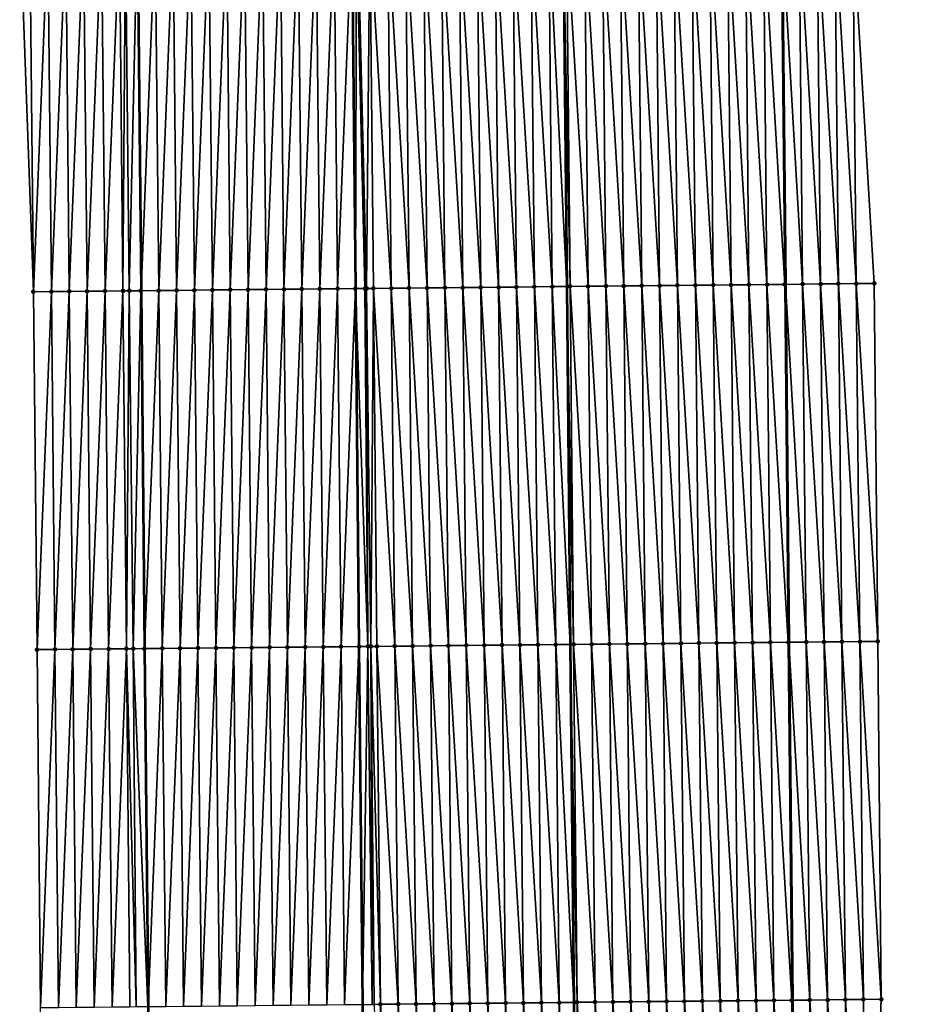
# Model space of a CAD drawing. Header units: feet. Extents: x 2010743 to 2022806, y 818705 to 837694.
# Tile 317 of 531: x 2011471 to 2011521, y 829154 to 829209. Entities that reach past the tile are written whole.
import ezdxf

# ---------------------------------------------------------------- set-up
doc = ezdxf.new("R2010")
doc.units = ezdxf.units.FT
doc.header["$MEASUREMENT"] = 0
for name, color, linetype, lineweight in [('EP_Travel Lane', 172, 'Continuous', 53), ('Road Shots', 141, 'Continuous', 100), ('STRIPING', 60, 'Continuous', 53)]:
    doc.layers.add(name, color=color, linetype=linetype, lineweight=lineweight)
doc.layers.add('I-77-MM17-21_NB-Surface-Border', color=7, linetype='Continuous')
doc.layers.add('I-77-MM17-21_NB-Surface-TIN', color=7, linetype='Continuous')

msp = doc.modelspace()

# ---------------------------------------------------------------- linework, layer by layer
at = {"layer": 'EP_Travel Lane'}
for points in [[(2011512.584, 829273.989, 318.244), (2011512.796, 829253.99, 318.126), (2011512.996, 829233.961, 318.023), (2011513.192, 829213.963, 317.877), (2011513.389, 829193.964, 317.745), (2011513.585, 829173.965, 317.621), (2011513.782, 829153.967, 317.5), (2011513.978, 829133.968, 317.355), (2011514.174, 829113.97, 317.235), (2011514.371, 829093.971, 317.101), (2011514.567, 829073.972, 316.995), (2011514.764, 829053.974, 316.873), (2011514.985, 829033.986, 316.753), (2011515.215, 829013.988, 316.662), (2011515.446, 828993.99, 316.527), (2011515.676, 828973.991, 316.415), (2011515.906, 828953.993, 316.282), (2011516.137, 828933.995, 316.151), (2011516.367, 828913.996, 316.02), (2011516.597, 828893.998, 315.889), (2011516.827, 828874, 315.772), (2011517.058, 828854.001, 315.672), (2011517.273, 828834.007, 315.552), (2011517.484, 828814.009, 315.422)], [(2011476.563, 829273.584, 318.471), (2011476.775, 829253.585, 318.372), (2011476.974, 829233.606, 318.258), (2011477.171, 829213.607, 318.144), (2011477.367, 829193.609, 317.993), (2011477.564, 829173.61, 317.871), (2011477.76, 829153.611, 317.748), (2011477.956, 829133.613, 317.624), (2011478.153, 829113.614, 317.502), (2011478.349, 829093.615, 317.368), (2011478.546, 829073.617, 317.262), (2011478.742, 829053.618, 317.141), (2011478.966, 829033.613, 317.012), (2011479.2, 829013.614, 316.91), (2011479.434, 828993.616, 316.809), (2011479.668, 828973.618, 316.693), (2011479.903, 828953.619, 316.534), (2011480.137, 828933.621, 316.412), (2011480.371, 828913.623, 316.275), (2011480.605, 828893.625, 316.163), (2011480.839, 828873.626, 316.036), (2011481.073, 828853.628, 315.906), (2011481.29, 828833.627, 315.768), (2011481.5, 828813.628, 315.686)]]:
    msp.add_polyline3d(points, dxfattribs=at)
at = {"layer": 'I-77-MM17-21_NB-Surface-Border', "color": 3, "linetype": 'Continuous', "lineweight": -3}
for points in [[(2011514.534, 829274.011, 318.177), (2011514.758, 829254.012, 318.068), (2011516.96, 829234.001, 317.894), (2011517.157, 829214.002, 317.766), (2011518.353, 829194.014, 317.605), (2011518.55, 829174.015, 317.478), (2011518.746, 829154.016, 317.352), (2011517.942, 829134.008, 317.241), (2011519.139, 829114.019, 317.089), (2011518.335, 829094.011, 316.988), (2011517.532, 829074.002, 316.91), (2011517.728, 829054.003, 316.783), (2011517.932, 829034.017, 316.663), (2011519.139, 829014.029, 316.534), (2011519.345, 828994.031, 316.404), (2011519.552, 828974.032, 316.292), (2011520.758, 828954.044, 316.128), (2011520.965, 828934.045, 315.991), (2011520.171, 828914.036, 315.896), (2011521.378, 828894.048, 315.742), (2011520.584, 828874.039, 315.654), (2011519.791, 828854.03, 315.581), (2011520, 828834.036, 315.468), (2011518.211, 828814.016, 315.402)], [(2011475.653, 828813.568, 315.523), (2011475.743, 828833.57, 315.62), (2011474.846, 828853.565, 315.736), (2011474.362, 828873.561, 315.867), (2011474.148, 828893.559, 316.002), (2011474.174, 828913.56, 316.128), (2011473.967, 828933.558, 316.251), (2011473.262, 828953.552, 316.364), (2011473.093, 828973.551, 316.509), (2011473.066, 828993.551, 316.635), (2011473.298, 829013.554, 316.74), (2011473.384, 829033.556, 316.858), (2011472.917, 829053.562, 316.977), (2011472.543, 829073.559, 317.077), (2011471.942, 829093.554, 317.189), (2011472.141, 829113.556, 317.339), (2011471.945, 829133.555, 317.473), (2011471.748, 829153.553, 317.605), (2011471.552, 829173.552, 317.723), (2011471.355, 829193.551, 317.841), (2011470.631, 829213.544, 317.969), (2011470.716, 829233.545, 318.088), (2011470.951, 829253.521, 318.21), (2011470.584, 829273.518, 318.318)]]:
    msp.add_polyline3d(points, dxfattribs=at)
at = {"layer": 'I-77-MM17-21_NB-Surface-TIN', "color": 128, "linetype": 'Continuous', "lineweight": -3}
for points in [[(2011498.354, 829193.815, 318.02), (2011498.158, 829213.813, 318.161), (2011497.158, 829213.803, 318.175)], [(2011499.354, 829193.825, 318.014), (2011499.158, 829213.823, 318.148), (2011498.158, 829213.813, 318.161)], [(2011498.354, 829193.815, 318.02), (2011499.354, 829193.825, 318.014), (2011498.158, 829213.813, 318.161)], [(2011500.354, 829193.834, 318.004), (2011500.158, 829213.833, 318.148), (2011499.158, 829213.823, 318.148)], [(2011499.354, 829193.825, 318.014), (2011500.354, 829193.834, 318.004), (2011499.158, 829213.823, 318.148)], [(2011500.158, 829213.833, 318.148), (2011501.17, 829193.843, 317.985), (2011500.973, 829213.841, 318.139)], [(2011500.354, 829193.834, 318.004), (2011501.17, 829193.843, 317.985), (2011500.158, 829213.833, 318.148)], [(2011501.354, 829193.844, 317.981), (2011501.158, 829213.843, 318.136), (2011500.973, 829213.841, 318.139)], [(2011501.354, 829193.844, 317.981), (2011500.973, 829213.841, 318.139), (2011501.17, 829193.843, 317.985)], [(2011502.354, 829193.854, 317.972), (2011502.157, 829213.853, 318.108), (2011501.158, 829213.843, 318.136)], [(2011501.354, 829193.844, 317.981), (2011502.354, 829193.854, 317.972), (2011501.158, 829213.843, 318.136)], [(2011503.354, 829193.864, 317.94), (2011503.157, 829213.863, 318.077), (2011502.157, 829213.853, 318.108)], [(2011502.354, 829193.854, 317.972), (2011503.354, 829193.864, 317.94), (2011502.157, 829213.853, 318.108)], [(2011504.354, 829193.874, 317.922), (2011504.157, 829213.873, 318.058), (2011503.157, 829213.863, 318.077)], [(2011503.354, 829193.864, 317.94), (2011504.354, 829193.874, 317.922), (2011503.157, 829213.863, 318.077)], [(2011505.354, 829193.884, 317.904), (2011505.157, 829213.883, 318.039), (2011504.157, 829213.873, 318.058)], [(2011504.354, 829193.874, 317.922), (2011505.354, 829193.884, 317.904), (2011504.157, 829213.873, 318.058)], [(2011506.354, 829193.894, 317.885), (2011506.157, 829213.893, 318.02), (2011505.157, 829213.883, 318.039)], [(2011505.354, 829193.884, 317.904), (2011506.354, 829193.894, 317.885), (2011505.157, 829213.883, 318.039)], [(2011507.354, 829193.904, 317.871), (2011507.157, 829213.903, 318.004), (2011506.157, 829213.893, 318.02)], [(2011506.354, 829193.894, 317.885), (2011507.354, 829193.904, 317.871), (2011506.157, 829213.893, 318.02)], [(2011508.354, 829193.914, 317.859), (2011508.157, 829213.913, 317.987), (2011507.157, 829213.903, 318.004)], [(2011507.354, 829193.904, 317.871), (2011508.354, 829193.914, 317.859), (2011507.157, 829213.903, 318.004)], [(2011509.354, 829193.924, 317.844), (2011509.157, 829213.922, 317.972), (2011508.157, 829213.913, 317.987)], [(2011508.354, 829193.914, 317.859), (2011509.354, 829193.924, 317.844), (2011508.157, 829213.913, 317.987)], [(2011510.354, 829193.934, 317.827), (2011510.157, 829213.932, 317.955), (2011509.157, 829213.922, 317.972)], [(2011509.354, 829193.924, 317.844), (2011510.354, 829193.934, 317.827), (2011509.157, 829213.922, 317.972)], [(2011511.353, 829193.944, 317.807), (2011511.157, 829213.942, 317.938), (2011510.157, 829213.932, 317.955)], [(2011510.354, 829193.934, 317.827), (2011511.353, 829193.944, 317.807), (2011510.157, 829213.932, 317.955)], [(2011512.353, 829193.954, 317.786), (2011512.157, 829213.952, 317.914), (2011511.157, 829213.942, 317.938)], [(2011511.353, 829193.944, 317.807), (2011512.353, 829193.954, 317.786), (2011511.157, 829213.942, 317.938)], [(2011513.353, 829193.964, 317.746), (2011513.157, 829213.962, 317.878), (2011512.157, 829213.952, 317.914)], [(2011512.353, 829193.954, 317.786), (2011513.353, 829193.964, 317.746), (2011512.157, 829213.952, 317.914)], [(2011513.157, 829213.962, 317.878), (2011513.389, 829193.964, 317.745), (2011513.192, 829213.963, 317.877)], [(2011513.353, 829193.964, 317.746), (2011513.389, 829193.964, 317.745), (2011513.157, 829213.962, 317.878)], [(2011514.353, 829193.974, 317.739), (2011514.157, 829213.972, 317.865), (2011513.192, 829213.963, 317.877)], [(2011514.353, 829193.974, 317.739), (2011513.192, 829213.963, 317.877), (2011513.389, 829193.964, 317.745)], [(2011515.353, 829193.984, 317.699), (2011515.157, 829213.982, 317.83), (2011514.157, 829213.972, 317.865)], [(2011514.353, 829193.974, 317.739), (2011515.353, 829193.984, 317.699), (2011514.157, 829213.972, 317.865)], [(2011516.353, 829193.994, 317.661), (2011516.157, 829213.992, 317.795), (2011515.157, 829213.982, 317.83)], [(2011515.353, 829193.984, 317.699), (2011516.353, 829193.994, 317.661), (2011515.157, 829213.982, 317.83)], [(2011517.353, 829194.004, 317.631), (2011517.157, 829214.002, 317.766), (2011516.157, 829213.992, 317.795)], [(2011516.353, 829193.994, 317.661), (2011517.353, 829194.004, 317.631), (2011516.157, 829213.992, 317.795)], [(2011517.353, 829194.004, 317.631), (2011518.353, 829194.014, 317.605), (2011517.157, 829214.002, 317.766)], [(2011471.355, 829193.551, 317.841), (2011471.159, 829213.549, 317.987), (2011470.631, 829213.544, 317.969)], [(2011471.355, 829193.551, 317.841), (2011472.159, 829213.559, 318.023), (2011471.159, 829213.549, 317.987)], [(2011472.355, 829193.56, 317.874), (2011472.159, 829213.559, 318.023), (2011471.355, 829193.551, 317.841)], [(2011472.355, 829193.56, 317.874), (2011473.159, 829213.568, 318.047), (2011472.159, 829213.559, 318.023)], [(2011472.355, 829193.56, 317.874), (2011473.355, 829193.57, 317.904), (2011473.159, 829213.568, 318.047)], [(2011473.355, 829193.57, 317.904), (2011474.159, 829213.578, 318.08), (2011473.159, 829213.568, 318.047)], [(2011473.355, 829193.57, 317.904), (2011474.355, 829193.579, 317.938), (2011474.159, 829213.578, 318.08)], [(2011474.355, 829193.579, 317.938), (2011475.159, 829213.588, 318.102), (2011474.159, 829213.578, 318.08)], [(2011474.355, 829193.579, 317.938), (2011475.355, 829193.589, 317.958), (2011475.159, 829213.588, 318.102)], [(2011475.355, 829193.589, 317.958), (2011476.159, 829213.597, 318.134), (2011475.159, 829213.588, 318.102)], [(2011475.355, 829193.589, 317.958), (2011476.355, 829193.599, 317.988), (2011476.159, 829213.597, 318.134)], [(2011476.355, 829193.599, 317.988), (2011476.508, 829213.601, 318.146), (2011476.159, 829213.597, 318.134)], [(2011476.355, 829193.599, 317.988), (2011476.712, 829193.602, 318.012), (2011476.508, 829213.601, 318.146)], [(2011476.712, 829193.602, 318.012), (2011477.159, 829213.607, 318.144), (2011476.508, 829213.601, 318.146)], [(2011476.712, 829193.602, 318.012), (2011477.355, 829193.609, 317.993), (2011477.159, 829213.607, 318.144)], [(2011477.355, 829193.609, 317.993), (2011477.171, 829213.607, 318.144), (2011477.159, 829213.607, 318.144)], [(2011478.159, 829213.617, 318.153), (2011477.171, 829213.607, 318.144), (2011477.367, 829193.609, 317.993)], [(2011477.355, 829193.609, 317.993), (2011477.367, 829193.609, 317.993), (2011477.171, 829213.607, 318.144)], [(2011478.355, 829193.618, 318.003), (2011478.159, 829213.617, 318.153), (2011477.367, 829193.609, 317.993)], [(2011478.355, 829193.618, 318.003), (2011479.159, 829213.627, 318.167), (2011478.159, 829213.617, 318.153)], [(2011478.355, 829193.618, 318.003), (2011479.355, 829193.628, 318.025), (2011479.159, 829213.627, 318.167)], [(2011479.355, 829193.628, 318.025), (2011480.159, 829213.636, 318.185), (2011479.159, 829213.627, 318.167)], [(2011479.355, 829193.628, 318.025), (2011480.355, 829193.638, 318.041), (2011480.159, 829213.636, 318.185)], [(2011480.355, 829193.638, 318.041), (2011481.158, 829213.646, 318.198), (2011480.159, 829213.636, 318.185)], [(2011480.355, 829193.638, 318.041), (2011481.355, 829193.648, 318.054), (2011481.158, 829213.646, 318.198)], [(2011481.355, 829193.648, 318.054), (2011482.158, 829213.656, 318.213), (2011481.158, 829213.646, 318.198)], [(2011481.355, 829193.648, 318.054), (2011482.355, 829193.657, 318.066), (2011482.158, 829213.656, 318.213)], [(2011482.355, 829193.657, 318.066), (2011483.158, 829213.666, 318.222), (2011482.158, 829213.656, 318.213)], [(2011482.355, 829193.657, 318.066), (2011483.355, 829193.667, 318.074), (2011483.158, 829213.666, 318.222)], [(2011483.355, 829193.667, 318.074), (2011484.158, 829213.675, 318.232), (2011483.158, 829213.666, 318.222)], [(2011483.355, 829193.667, 318.074), (2011484.355, 829193.677, 318.086), (2011484.158, 829213.675, 318.232)], [(2011484.355, 829193.677, 318.086), (2011485.158, 829213.685, 318.241), (2011484.158, 829213.675, 318.232)], [(2011484.355, 829193.677, 318.086), (2011485.355, 829193.687, 318.096), (2011485.158, 829213.685, 318.241)], [(2011485.355, 829193.687, 318.096), (2011486.158, 829213.695, 318.256), (2011485.158, 829213.685, 318.241)], [(2011485.355, 829193.687, 318.096), (2011486.355, 829193.696, 318.112), (2011486.158, 829213.695, 318.256)], [(2011486.355, 829193.696, 318.112), (2011487.158, 829213.704, 318.275), (2011486.158, 829213.695, 318.256)], [(2011486.355, 829193.696, 318.112), (2011487.355, 829193.706, 318.131), (2011487.158, 829213.704, 318.275)], [(2011487.355, 829193.706, 318.131), (2011488.158, 829213.714, 318.297), (2011487.158, 829213.704, 318.275)], [(2011487.355, 829193.706, 318.131), (2011488.355, 829193.716, 318.15), (2011488.158, 829213.714, 318.297)], [(2011488.355, 829193.716, 318.15), (2011489.158, 829213.724, 318.31), (2011488.158, 829213.714, 318.297)], [(2011488.355, 829193.716, 318.15), (2011489.355, 829193.725, 318.159), (2011489.158, 829213.724, 318.31)], [(2011489.409, 829213.726, 318.311), (2011489.158, 829213.724, 318.31), (2011489.355, 829193.725, 318.159)], [(2011489.879, 829193.731, 318.162), (2011489.409, 829213.726, 318.311), (2011489.355, 829193.725, 318.159)], [(2011489.879, 829193.731, 318.162), (2011489.49, 829213.727, 318.311), (2011489.409, 829213.726, 318.311)], [(2011489.973, 829193.732, 318.161), (2011490.158, 829213.734, 318.304), (2011489.49, 829213.727, 318.311)], [(2011489.879, 829193.731, 318.162), (2011489.973, 829193.732, 318.161), (2011489.49, 829213.727, 318.311)], [(2011489.973, 829193.732, 318.161), (2011490.355, 829193.735, 318.159), (2011490.158, 829213.734, 318.304)], [(2011491.354, 829193.745, 318.141), (2011491.158, 829213.744, 318.284), (2011490.158, 829213.734, 318.304)], [(2011490.355, 829193.735, 318.159), (2011491.354, 829193.745, 318.141), (2011490.158, 829213.734, 318.304)], [(2011492.354, 829193.755, 318.123), (2011492.158, 829213.754, 318.264), (2011491.158, 829213.744, 318.284)], [(2011491.354, 829193.745, 318.141), (2011492.354, 829193.755, 318.123), (2011491.158, 829213.744, 318.284)], [(2011493.354, 829193.765, 318.103), (2011493.158, 829213.764, 318.246), (2011492.158, 829213.754, 318.264)], [(2011492.354, 829193.755, 318.123), (2011493.354, 829193.765, 318.103), (2011492.158, 829213.754, 318.264)], [(2011494.354, 829193.775, 318.087), (2011494.158, 829213.774, 318.227), (2011493.158, 829213.764, 318.246)], [(2011493.354, 829193.765, 318.103), (2011494.354, 829193.775, 318.087), (2011493.158, 829213.764, 318.246)], [(2011495.354, 829193.785, 318.072), (2011495.158, 829213.783, 318.21), (2011494.158, 829213.774, 318.227)], [(2011494.354, 829193.775, 318.087), (2011495.354, 829193.785, 318.072), (2011494.158, 829213.774, 318.227)], [(2011496.354, 829193.795, 318.053), (2011496.158, 829213.793, 318.192), (2011495.158, 829213.783, 318.21)], [(2011495.354, 829193.785, 318.072), (2011496.354, 829193.795, 318.053), (2011495.158, 829213.783, 318.21)], [(2011497.354, 829193.805, 318.036), (2011497.158, 829213.803, 318.175), (2011496.158, 829213.793, 318.192)], [(2011496.354, 829193.795, 318.053), (2011497.354, 829193.805, 318.036), (2011496.158, 829213.793, 318.192)], [(2011497.354, 829193.805, 318.036), (2011498.354, 829193.815, 318.02), (2011497.158, 829213.803, 318.175)], [(2011517.55, 829174.005, 317.504), (2011517.353, 829194.004, 317.631), (2011516.353, 829193.994, 317.661)], [(2011518.55, 829174.015, 317.478), (2011518.353, 829194.014, 317.605), (2011517.353, 829194.004, 317.631)], [(2011517.55, 829174.005, 317.504), (2011518.55, 829174.015, 317.478), (2011517.353, 829194.004, 317.631)], [(2011471.552, 829173.552, 317.723), (2011472.355, 829193.56, 317.874), (2011471.355, 829193.551, 317.841)], [(2011472.552, 829173.562, 317.753), (2011472.355, 829193.56, 317.874), (2011471.552, 829173.552, 317.723)], [(2011472.552, 829173.562, 317.753), (2011473.355, 829193.57, 317.904), (2011472.355, 829193.56, 317.874)], [(2011472.552, 829173.562, 317.753), (2011473.552, 829173.571, 317.782), (2011473.355, 829193.57, 317.904)], [(2011473.552, 829173.571, 317.782), (2011474.355, 829193.579, 317.938), (2011473.355, 829193.57, 317.904)], [(2011473.552, 829173.571, 317.782), (2011474.552, 829173.581, 317.815), (2011474.355, 829193.579, 317.938)], [(2011474.552, 829173.581, 317.815), (2011475.355, 829193.589, 317.958), (2011474.355, 829193.579, 317.938)], [(2011474.552, 829173.581, 317.815), (2011475.552, 829173.591, 317.833), (2011475.355, 829193.589, 317.958)], [(2011475.552, 829173.591, 317.833), (2011476.355, 829193.599, 317.988), (2011475.355, 829193.589, 317.958)], [(2011475.552, 829173.591, 317.833), (2011476.552, 829173.6, 317.863), (2011476.355, 829193.599, 317.988)], [(2011476.552, 829173.6, 317.863), (2011476.712, 829193.602, 318.012), (2011476.355, 829193.599, 317.988)], [(2011476.552, 829173.6, 317.863), (2011476.928, 829173.604, 317.887), (2011476.712, 829193.602, 318.012)], [(2011476.928, 829173.604, 317.887), (2011477.355, 829193.609, 317.993), (2011476.712, 829193.602, 318.012)], [(2011476.928, 829173.604, 317.887), (2011477.552, 829173.61, 317.871), (2011477.355, 829193.609, 317.993)], [(2011477.552, 829173.61, 317.871), (2011477.367, 829193.609, 317.993), (2011477.355, 829193.609, 317.993)], [(2011478.355, 829193.618, 318.003), (2011477.367, 829193.609, 317.993), (2011477.564, 829173.61, 317.871)], [(2011477.552, 829173.61, 317.871), (2011477.564, 829173.61, 317.871), (2011477.367, 829193.609, 317.993)], [(2011478.552, 829173.62, 317.885), (2011478.355, 829193.618, 318.003), (2011477.564, 829173.61, 317.871)], [(2011478.552, 829173.62, 317.885), (2011479.355, 829193.628, 318.025), (2011478.355, 829193.618, 318.003)], [(2011478.552, 829173.62, 317.885), (2011479.551, 829173.629, 317.903), (2011479.355, 829193.628, 318.025)], [(2011479.551, 829173.629, 317.903), (2011480.355, 829193.638, 318.041), (2011479.355, 829193.628, 318.025)], [(2011479.551, 829173.629, 317.903), (2011480.551, 829173.639, 317.92), (2011480.355, 829193.638, 318.041)], [(2011480.551, 829173.639, 317.92), (2011481.355, 829193.648, 318.054), (2011480.355, 829193.638, 318.041)], [(2011480.551, 829173.639, 317.92), (2011481.551, 829173.649, 317.933), (2011481.355, 829193.648, 318.054)], [(2011481.551, 829173.649, 317.933), (2011482.355, 829193.657, 318.066), (2011481.355, 829193.648, 318.054)], [(2011481.551, 829173.649, 317.933), (2011482.551, 829173.659, 317.944), (2011482.355, 829193.657, 318.066)], [(2011482.551, 829173.659, 317.944), (2011483.355, 829193.667, 318.074), (2011482.355, 829193.657, 318.066)], [(2011482.551, 829173.659, 317.944), (2011483.551, 829173.668, 317.954), (2011483.355, 829193.667, 318.074)], [(2011483.551, 829173.668, 317.954), (2011484.355, 829193.677, 318.086), (2011483.355, 829193.667, 318.074)], [(2011483.551, 829173.668, 317.954), (2011484.551, 829173.678, 317.965), (2011484.355, 829193.677, 318.086)], [(2011484.551, 829173.678, 317.965), (2011485.355, 829193.687, 318.096), (2011484.355, 829193.677, 318.086)], [(2011484.551, 829173.678, 317.965), (2011485.551, 829173.688, 317.976), (2011485.355, 829193.687, 318.096)], [(2011485.551, 829173.688, 317.976), (2011486.355, 829193.696, 318.112), (2011485.355, 829193.687, 318.096)], [(2011485.551, 829173.688, 317.976), (2011486.551, 829173.698, 317.99), (2011486.355, 829193.696, 318.112)], [(2011486.551, 829173.698, 317.99), (2011487.355, 829193.706, 318.131), (2011486.355, 829193.696, 318.112)], [(2011486.551, 829173.698, 317.99), (2011487.551, 829173.707, 318.006), (2011487.355, 829193.706, 318.131)], [(2011487.551, 829173.707, 318.006), (2011488.355, 829193.716, 318.15), (2011487.355, 829193.706, 318.131)], [(2011487.551, 829173.707, 318.006), (2011488.551, 829173.717, 318.026), (2011488.355, 829193.716, 318.15)], [(2011488.551, 829173.717, 318.026), (2011489.355, 829193.725, 318.159), (2011488.355, 829193.716, 318.15)], [(2011488.551, 829173.717, 318.026), (2011489.551, 829173.727, 318.038), (2011489.355, 829193.725, 318.159)], [(2011490.054, 829173.732, 318.042), (2011489.879, 829193.731, 318.162), (2011489.355, 829193.725, 318.159)], [(2011490.054, 829173.732, 318.042), (2011489.355, 829193.725, 318.159), (2011489.551, 829173.727, 318.038)], [(2011490.054, 829173.732, 318.042), (2011489.973, 829193.732, 318.161), (2011489.879, 829193.731, 318.162)], [(2011490.214, 829173.733, 318.041), (2011490.355, 829193.735, 318.159), (2011489.973, 829193.732, 318.161)], [(2011490.054, 829173.732, 318.042), (2011490.214, 829173.733, 318.041), (2011489.973, 829193.732, 318.161)], [(2011490.214, 829173.733, 318.041), (2011490.551, 829173.737, 318.039), (2011490.355, 829193.735, 318.159)], [(2011491.551, 829173.747, 318.021), (2011491.354, 829193.745, 318.141), (2011490.355, 829193.735, 318.159)], [(2011490.551, 829173.737, 318.039), (2011491.551, 829173.747, 318.021), (2011490.355, 829193.735, 318.159)], [(2011492.551, 829173.756, 318.001), (2011492.354, 829193.755, 318.123), (2011491.354, 829193.745, 318.141)], [(2011491.551, 829173.747, 318.021), (2011492.551, 829173.756, 318.001), (2011491.354, 829193.745, 318.141)], [(2011493.551, 829173.766, 317.981), (2011493.354, 829193.765, 318.103), (2011492.354, 829193.755, 318.123)], [(2011492.551, 829173.756, 318.001), (2011493.551, 829173.766, 317.981), (2011492.354, 829193.755, 318.123)], [(2011494.551, 829173.776, 317.965), (2011494.354, 829193.775, 318.087), (2011493.354, 829193.765, 318.103)], [(2011493.551, 829173.766, 317.981), (2011494.551, 829173.776, 317.965), (2011493.354, 829193.765, 318.103)], [(2011495.551, 829173.786, 317.95), (2011495.354, 829193.785, 318.072), (2011494.354, 829193.775, 318.087)], [(2011494.551, 829173.776, 317.965), (2011495.551, 829173.786, 317.95), (2011494.354, 829193.775, 318.087)], [(2011496.551, 829173.796, 317.932), (2011496.354, 829193.795, 318.053), (2011495.354, 829193.785, 318.072)], [(2011495.551, 829173.786, 317.95), (2011496.551, 829173.796, 317.932), (2011495.354, 829193.785, 318.072)], [(2011497.551, 829173.806, 317.914), (2011497.354, 829193.805, 318.036), (2011496.354, 829193.795, 318.053)], [(2011496.551, 829173.796, 317.932), (2011497.551, 829173.806, 317.914), (2011496.354, 829193.795, 318.053)], [(2011498.551, 829173.816, 317.901), (2011498.354, 829193.815, 318.02), (2011497.354, 829193.805, 318.036)], [(2011497.551, 829173.806, 317.914), (2011498.551, 829173.816, 317.901), (2011497.354, 829193.805, 318.036)], [(2011499.551, 829173.826, 317.892), (2011499.354, 829193.825, 318.014), (2011498.354, 829193.815, 318.02)], [(2011498.551, 829173.816, 317.901), (2011499.551, 829173.826, 317.892), (2011498.354, 829193.815, 318.02)], [(2011500.55, 829173.836, 317.882), (2011500.354, 829193.834, 318.004), (2011499.354, 829193.825, 318.014)], [(2011499.551, 829173.826, 317.892), (2011500.55, 829173.836, 317.882), (2011499.354, 829193.825, 318.014)], [(2011500.354, 829193.834, 318.004), (2011501.366, 829173.844, 317.869), (2011501.17, 829193.843, 317.985)], [(2011500.55, 829173.836, 317.882), (2011501.366, 829173.844, 317.869), (2011500.354, 829193.834, 318.004)], [(2011501.55, 829173.846, 317.866), (2011501.354, 829193.844, 317.981), (2011501.17, 829193.843, 317.985)], [(2011501.55, 829173.846, 317.866), (2011501.17, 829193.843, 317.985), (2011501.366, 829173.844, 317.869)], [(2011502.55, 829173.856, 317.848), (2011502.354, 829193.854, 317.972), (2011501.354, 829193.844, 317.981)], [(2011501.55, 829173.846, 317.866), (2011502.55, 829173.856, 317.848), (2011501.354, 829193.844, 317.981)], [(2011503.55, 829173.866, 317.814), (2011503.354, 829193.864, 317.94), (2011502.354, 829193.854, 317.972)], [(2011502.55, 829173.856, 317.848), (2011503.55, 829173.866, 317.814), (2011502.354, 829193.854, 317.972)], [(2011504.55, 829173.876, 317.797), (2011504.354, 829193.874, 317.922), (2011503.354, 829193.864, 317.94)], [(2011503.55, 829173.866, 317.814), (2011504.55, 829173.876, 317.797), (2011503.354, 829193.864, 317.94)], [(2011505.55, 829173.886, 317.779), (2011505.354, 829193.884, 317.904), (2011504.354, 829193.874, 317.922)], [(2011504.55, 829173.876, 317.797), (2011505.55, 829173.886, 317.779), (2011504.354, 829193.874, 317.922)], [(2011506.55, 829173.895, 317.763), (2011506.354, 829193.894, 317.885), (2011505.354, 829193.884, 317.904)], [(2011505.55, 829173.886, 317.779), (2011506.55, 829173.895, 317.763), (2011505.354, 829193.884, 317.904)], [(2011507.55, 829173.905, 317.749), (2011507.354, 829193.904, 317.871), (2011506.354, 829193.894, 317.885)], [(2011506.55, 829173.895, 317.763), (2011507.55, 829173.905, 317.749), (2011506.354, 829193.894, 317.885)], [(2011508.55, 829173.915, 317.737), (2011508.354, 829193.914, 317.859), (2011507.354, 829193.904, 317.871)], [(2011507.55, 829173.905, 317.749), (2011508.55, 829173.915, 317.737), (2011507.354, 829193.904, 317.871)], [(2011509.55, 829173.925, 317.724), (2011509.354, 829193.924, 317.844), (2011508.354, 829193.914, 317.859)], [(2011508.55, 829173.915, 317.737), (2011509.55, 829173.925, 317.724), (2011508.354, 829193.914, 317.859)], [(2011510.55, 829173.935, 317.705), (2011510.354, 829193.934, 317.827), (2011509.354, 829193.924, 317.844)], [(2011509.55, 829173.925, 317.724), (2011510.55, 829173.935, 317.705), (2011509.354, 829193.924, 317.844)], [(2011511.55, 829173.945, 317.686), (2011511.353, 829193.944, 317.807), (2011510.354, 829193.934, 317.827)], [(2011510.55, 829173.935, 317.705), (2011511.55, 829173.945, 317.686), (2011510.354, 829193.934, 317.827)], [(2011512.55, 829173.955, 317.664), (2011512.353, 829193.954, 317.786), (2011511.353, 829193.944, 317.807)], [(2011511.55, 829173.945, 317.686), (2011512.55, 829173.955, 317.664), (2011511.353, 829193.944, 317.807)], [(2011513.55, 829173.965, 317.622), (2011513.353, 829193.964, 317.746), (2011512.353, 829193.954, 317.786)], [(2011512.55, 829173.955, 317.664), (2011513.55, 829173.965, 317.622), (2011512.353, 829193.954, 317.786)], [(2011513.353, 829193.964, 317.746), (2011513.585, 829173.965, 317.621), (2011513.389, 829193.964, 317.745)], [(2011513.55, 829173.965, 317.622), (2011513.585, 829173.965, 317.621), (2011513.353, 829193.964, 317.746)], [(2011514.55, 829173.975, 317.606), (2011514.353, 829193.974, 317.739), (2011513.389, 829193.964, 317.745)], [(2011514.55, 829173.975, 317.606), (2011513.389, 829193.964, 317.745), (2011513.585, 829173.965, 317.621)], [(2011515.55, 829173.985, 317.565), (2011515.353, 829193.984, 317.699), (2011514.353, 829193.974, 317.739)], [(2011514.55, 829173.975, 317.606), (2011515.55, 829173.985, 317.565), (2011514.353, 829193.974, 317.739)], [(2011516.55, 829173.995, 317.535), (2011516.353, 829193.994, 317.661), (2011515.353, 829193.984, 317.699)], [(2011515.55, 829173.985, 317.565), (2011516.55, 829173.995, 317.535), (2011515.353, 829193.984, 317.699)], [(2011516.55, 829173.995, 317.535), (2011517.55, 829174.005, 317.504), (2011516.353, 829193.994, 317.661)], [(2011480.748, 829153.64, 317.795), (2011481.551, 829173.649, 317.933), (2011480.551, 829173.639, 317.92)], [(2011480.748, 829153.64, 317.795), (2011481.748, 829153.65, 317.809), (2011481.551, 829173.649, 317.933)], [(2011481.748, 829153.65, 317.809), (2011482.551, 829173.659, 317.944), (2011481.551, 829173.649, 317.933)], [(2011481.748, 829153.65, 317.809), (2011482.748, 829153.66, 317.821), (2011482.551, 829173.659, 317.944)], [(2011482.748, 829153.66, 317.821), (2011483.551, 829173.668, 317.954), (2011482.551, 829173.659, 317.944)], [(2011482.748, 829153.66, 317.821), (2011483.748, 829153.67, 317.831), (2011483.551, 829173.668, 317.954)], [(2011483.748, 829153.67, 317.831), (2011484.551, 829173.678, 317.965), (2011483.551, 829173.668, 317.954)], [(2011483.748, 829153.67, 317.831), (2011484.748, 829153.679, 317.843), (2011484.551, 829173.678, 317.965)], [(2011484.748, 829153.679, 317.843), (2011485.551, 829173.688, 317.976), (2011484.551, 829173.678, 317.965)], [(2011484.748, 829153.679, 317.843), (2011485.748, 829153.689, 317.855), (2011485.551, 829173.688, 317.976)], [(2011485.748, 829153.689, 317.855), (2011486.551, 829173.698, 317.99), (2011485.551, 829173.688, 317.976)], [(2011485.748, 829153.689, 317.855), (2011486.748, 829153.699, 317.871), (2011486.551, 829173.698, 317.99)], [(2011486.748, 829153.699, 317.871), (2011487.551, 829173.707, 318.006), (2011486.551, 829173.698, 317.99)], [(2011486.748, 829153.699, 317.871), (2011487.748, 829153.709, 317.889), (2011487.551, 829173.707, 318.006)], [(2011487.748, 829153.709, 317.889), (2011488.551, 829173.717, 318.026), (2011487.551, 829173.707, 318.006)], [(2011487.748, 829153.709, 317.889), (2011488.747, 829153.718, 317.91), (2011488.551, 829173.717, 318.026)], [(2011488.747, 829153.718, 317.91), (2011489.551, 829173.727, 318.038), (2011488.551, 829173.717, 318.026)], [(2011488.747, 829153.718, 317.91), (2011489.748, 829153.728, 317.917), (2011489.551, 829173.727, 318.038)], [(2011490.054, 829173.732, 318.042), (2011489.551, 829173.727, 318.038), (2011489.748, 829153.728, 317.917)], [(2011490.294, 829153.733, 317.923), (2011490.054, 829173.732, 318.042), (2011489.748, 829153.728, 317.917)], [(2011490.294, 829153.733, 317.923), (2011490.214, 829173.733, 318.041), (2011490.054, 829173.732, 318.042)], [(2011490.747, 829153.738, 317.92), (2011490.551, 829173.737, 318.039), (2011490.214, 829173.733, 318.041)], [(2011490.294, 829153.733, 317.923), (2011490.394, 829153.734, 317.923), (2011490.214, 829173.733, 318.041)], [(2011490.394, 829153.734, 317.923), (2011490.747, 829153.738, 317.92), (2011490.214, 829173.733, 318.041)], [(2011491.747, 829153.748, 317.901), (2011491.551, 829173.747, 318.021), (2011490.551, 829173.737, 318.039)], [(2011490.747, 829153.738, 317.92), (2011491.747, 829153.748, 317.901), (2011490.551, 829173.737, 318.039)], [(2011492.747, 829153.758, 317.884), (2011492.551, 829173.756, 318.001), (2011491.551, 829173.747, 318.021)], [(2011491.747, 829153.748, 317.901), (2011492.747, 829153.758, 317.884), (2011491.551, 829173.747, 318.021)], [(2011493.747, 829153.768, 317.865), (2011493.551, 829173.766, 317.981), (2011492.551, 829173.756, 318.001)], [(2011492.747, 829153.758, 317.884), (2011493.747, 829153.768, 317.865), (2011492.551, 829173.756, 318.001)], [(2011494.747, 829153.778, 317.849), (2011494.551, 829173.776, 317.965), (2011493.551, 829173.766, 317.981)], [(2011493.747, 829153.768, 317.865), (2011494.747, 829153.778, 317.849), (2011493.551, 829173.766, 317.981)], [(2011495.747, 829153.788, 317.834), (2011495.551, 829173.786, 317.95), (2011494.551, 829173.776, 317.965)], [(2011494.747, 829153.778, 317.849), (2011495.747, 829153.788, 317.834), (2011494.551, 829173.776, 317.965)], [(2011496.747, 829153.797, 317.815), (2011496.551, 829173.796, 317.932), (2011495.551, 829173.786, 317.95)], [(2011495.747, 829153.788, 317.834), (2011496.747, 829153.797, 317.815), (2011495.551, 829173.786, 317.95)], [(2011497.747, 829153.807, 317.799), (2011497.551, 829173.806, 317.914), (2011496.551, 829173.796, 317.932)], [(2011496.747, 829153.797, 317.815), (2011497.747, 829153.807, 317.799), (2011496.551, 829173.796, 317.932)], [(2011498.747, 829153.817, 317.785), (2011498.551, 829173.816, 317.901), (2011497.551, 829173.806, 317.914)], [(2011497.747, 829153.807, 317.799), (2011498.747, 829153.817, 317.785), (2011497.551, 829173.806, 317.914)], [(2011499.747, 829153.827, 317.777), (2011499.551, 829173.826, 317.892), (2011498.551, 829173.816, 317.901)], [(2011498.747, 829153.817, 317.785), (2011499.747, 829153.827, 317.777), (2011498.551, 829173.816, 317.901)], [(2011500.747, 829153.837, 317.77), (2011500.55, 829173.836, 317.882), (2011499.551, 829173.826, 317.892)], [(2011499.747, 829153.827, 317.777), (2011500.747, 829153.837, 317.77), (2011499.551, 829173.826, 317.892)], [(2011500.55, 829173.836, 317.882), (2011501.562, 829153.845, 317.752), (2011501.366, 829173.844, 317.869)], [(2011500.747, 829153.837, 317.77), (2011501.562, 829153.845, 317.752), (2011500.55, 829173.836, 317.882)], [(2011501.747, 829153.847, 317.747), (2011501.55, 829173.846, 317.866), (2011501.366, 829173.844, 317.869)], [(2011501.747, 829153.847, 317.747), (2011501.366, 829173.844, 317.869), (2011501.562, 829153.845, 317.752)], [(2011502.747, 829153.857, 317.727), (2011502.55, 829173.856, 317.848), (2011501.55, 829173.846, 317.866)], [(2011501.747, 829153.847, 317.747), (2011502.747, 829153.857, 317.727), (2011501.55, 829173.846, 317.866)], [(2011503.747, 829153.867, 317.695), (2011503.55, 829173.866, 317.814), (2011502.55, 829173.856, 317.848)], [(2011502.747, 829153.857, 317.727), (2011503.747, 829153.867, 317.695), (2011502.55, 829173.856, 317.848)], [(2011504.747, 829153.877, 317.673), (2011504.55, 829173.876, 317.797), (2011503.55, 829173.866, 317.814)], [(2011503.747, 829153.867, 317.695), (2011504.747, 829153.877, 317.673), (2011503.55, 829173.866, 317.814)], [(2011505.747, 829153.887, 317.653), (2011505.55, 829173.886, 317.779), (2011504.55, 829173.876, 317.797)], [(2011504.747, 829153.877, 317.673), (2011505.747, 829153.887, 317.653), (2011504.55, 829173.876, 317.797)], [(2011506.747, 829153.897, 317.634), (2011506.55, 829173.895, 317.763), (2011505.55, 829173.886, 317.779)], [(2011505.747, 829153.887, 317.653), (2011506.747, 829153.897, 317.634), (2011505.55, 829173.886, 317.779)], [(2011507.747, 829153.907, 317.623), (2011507.55, 829173.905, 317.749), (2011506.55, 829173.895, 317.763)], [(2011506.747, 829153.897, 317.634), (2011507.747, 829153.907, 317.623), (2011506.55, 829173.895, 317.763)], [(2011508.747, 829153.917, 317.611), (2011508.55, 829173.915, 317.737), (2011507.55, 829173.905, 317.749)], [(2011507.747, 829153.907, 317.623), (2011508.747, 829153.917, 317.611), (2011507.55, 829173.905, 317.749)], [(2011509.746, 829153.927, 317.591), (2011509.55, 829173.925, 317.724), (2011508.55, 829173.915, 317.737)], [(2011508.747, 829153.917, 317.611), (2011509.746, 829153.927, 317.591), (2011508.55, 829173.915, 317.737)], [(2011510.746, 829153.936, 317.574), (2011510.55, 829173.935, 317.705), (2011509.55, 829173.925, 317.724)], [(2011509.746, 829153.927, 317.591), (2011510.746, 829153.936, 317.574), (2011509.55, 829173.925, 317.724)], [(2011511.746, 829153.946, 317.558), (2011511.55, 829173.945, 317.686), (2011510.55, 829173.935, 317.705)], [(2011510.746, 829153.936, 317.574), (2011511.746, 829153.946, 317.558), (2011510.55, 829173.935, 317.705)], [(2011512.746, 829153.956, 317.539), (2011512.55, 829173.955, 317.664), (2011511.55, 829173.945, 317.686)], [(2011511.746, 829153.946, 317.558), (2011512.746, 829153.956, 317.539), (2011511.55, 829173.945, 317.686)], [(2011513.746, 829153.966, 317.501), (2011513.55, 829173.965, 317.622), (2011512.55, 829173.955, 317.664)], [(2011512.746, 829153.956, 317.539), (2011513.746, 829153.966, 317.501), (2011512.55, 829173.955, 317.664)], [(2011513.55, 829173.965, 317.622), (2011513.782, 829153.967, 317.5), (2011513.585, 829173.965, 317.621)], [(2011513.746, 829153.966, 317.501), (2011513.782, 829153.967, 317.5), (2011513.55, 829173.965, 317.622)], [(2011514.746, 829153.976, 317.474), (2011514.55, 829173.975, 317.606), (2011513.585, 829173.965, 317.621)], [(2011514.746, 829153.976, 317.474), (2011513.585, 829173.965, 317.621), (2011513.782, 829153.967, 317.5)], [(2011515.746, 829153.986, 317.437), (2011515.55, 829173.985, 317.565), (2011514.55, 829173.975, 317.606)], [(2011514.746, 829153.976, 317.474), (2011515.746, 829153.986, 317.437), (2011514.55, 829173.975, 317.606)], [(2011516.746, 829153.996, 317.411), (2011516.55, 829173.995, 317.535), (2011515.55, 829173.985, 317.565)], [(2011515.746, 829153.986, 317.437), (2011516.746, 829153.996, 317.411), (2011515.55, 829173.985, 317.565)], [(2011517.746, 829154.006, 317.38), (2011517.55, 829174.005, 317.504), (2011516.55, 829173.995, 317.535)], [(2011516.746, 829153.996, 317.411), (2011517.746, 829154.006, 317.38), (2011516.55, 829173.995, 317.535)], [(2011518.746, 829154.016, 317.352), (2011518.55, 829174.015, 317.478), (2011517.55, 829174.005, 317.504)], [(2011517.746, 829154.006, 317.38), (2011518.746, 829154.016, 317.352), (2011517.55, 829174.005, 317.504)], [(2011471.748, 829153.553, 317.605), (2011472.552, 829173.562, 317.753), (2011471.552, 829173.552, 317.723)], [(2011472.748, 829153.563, 317.634), (2011472.552, 829173.562, 317.753), (2011471.748, 829153.553, 317.605)], [(2011472.748, 829153.563, 317.634), (2011473.552, 829173.571, 317.782), (2011472.552, 829173.562, 317.753)], [(2011472.748, 829153.563, 317.634), (2011473.748, 829153.573, 317.662), (2011473.552, 829173.571, 317.782)], [(2011473.748, 829153.573, 317.662), (2011474.552, 829173.581, 317.815), (2011473.552, 829173.571, 317.782)], [(2011473.748, 829153.573, 317.662), (2011474.748, 829153.582, 317.695), (2011474.552, 829173.581, 317.815)], [(2011474.748, 829153.582, 317.695), (2011475.552, 829173.591, 317.833), (2011474.552, 829173.581, 317.815)], [(2011474.748, 829153.582, 317.695), (2011475.748, 829153.592, 317.704), (2011475.552, 829173.591, 317.833)], [(2011475.748, 829153.592, 317.704), (2011476.552, 829173.6, 317.863), (2011475.552, 829173.591, 317.833)], [(2011475.748, 829153.592, 317.704), (2011476.748, 829153.602, 317.737), (2011476.552, 829173.6, 317.863)], [(2011477.104, 829153.605, 317.762), (2011476.928, 829173.604, 317.887), (2011476.552, 829173.6, 317.863)], [(2011476.748, 829153.602, 317.737), (2011477.104, 829153.605, 317.762), (2011476.552, 829173.6, 317.863)], [(2011477.748, 829153.611, 317.748), (2011477.552, 829173.61, 317.871), (2011476.928, 829173.604, 317.887)], [(2011477.104, 829153.605, 317.762), (2011477.748, 829153.611, 317.748), (2011476.928, 829173.604, 317.887)], [(2011477.748, 829153.611, 317.748), (2011477.564, 829173.61, 317.871), (2011477.552, 829173.61, 317.871)], [(2011478.552, 829173.62, 317.885), (2011477.564, 829173.61, 317.871), (2011477.76, 829153.611, 317.748)], [(2011477.748, 829153.611, 317.748), (2011477.76, 829153.611, 317.748), (2011477.564, 829173.61, 317.871)], [(2011478.748, 829153.621, 317.757), (2011478.552, 829173.62, 317.885), (2011477.76, 829153.611, 317.748)], [(2011478.748, 829153.621, 317.757), (2011479.551, 829173.629, 317.903), (2011478.552, 829173.62, 317.885)], [(2011478.748, 829153.621, 317.757), (2011479.748, 829153.631, 317.779), (2011479.551, 829173.629, 317.903)], [(2011479.748, 829153.631, 317.779), (2011480.551, 829173.639, 317.92), (2011479.551, 829173.629, 317.903)], [(2011479.748, 829153.631, 317.779), (2011480.748, 829153.64, 317.795), (2011480.551, 829173.639, 317.92)], [(2011500.747, 829153.837, 317.77), (2011501.759, 829133.847, 317.59), (2011501.562, 829153.845, 317.752)], [(2011501.943, 829133.849, 317.585), (2011501.747, 829153.847, 317.747), (2011501.562, 829153.845, 317.752)], [(2011501.943, 829133.849, 317.585), (2011501.562, 829153.845, 317.752), (2011501.759, 829133.847, 317.59)], [(2011502.943, 829133.858, 317.571), (2011502.747, 829153.857, 317.727), (2011501.747, 829153.847, 317.747)], [(2011501.943, 829133.849, 317.585), (2011502.943, 829133.858, 317.571), (2011501.747, 829153.847, 317.747)], [(2011503.943, 829133.869, 317.539), (2011503.747, 829153.867, 317.695), (2011502.747, 829153.857, 317.727)], [(2011502.943, 829133.858, 317.571), (2011503.943, 829133.869, 317.539), (2011502.747, 829153.857, 317.727)], [(2011504.943, 829133.878, 317.521), (2011504.747, 829153.877, 317.673), (2011503.747, 829153.867, 317.695)], [(2011503.943, 829133.869, 317.539), (2011504.943, 829133.878, 317.521), (2011503.747, 829153.867, 317.695)], [(2011505.943, 829133.888, 317.502), (2011505.747, 829153.887, 317.653), (2011504.747, 829153.877, 317.673)], [(2011504.943, 829133.878, 317.521), (2011505.943, 829133.888, 317.502), (2011504.747, 829153.877, 317.673)], [(2011506.943, 829133.898, 317.485), (2011506.747, 829153.897, 317.634), (2011505.747, 829153.887, 317.653)], [(2011505.943, 829133.888, 317.502), (2011506.943, 829133.898, 317.485), (2011505.747, 829153.887, 317.653)], [(2011507.943, 829133.908, 317.473), (2011507.747, 829153.907, 317.623), (2011506.747, 829153.897, 317.634)], [(2011506.943, 829133.898, 317.485), (2011507.943, 829133.908, 317.473), (2011506.747, 829153.897, 317.634)], [(2011508.943, 829133.918, 317.461), (2011508.747, 829153.917, 317.611), (2011507.747, 829153.907, 317.623)], [(2011507.943, 829133.908, 317.473), (2011508.943, 829133.918, 317.461), (2011507.747, 829153.907, 317.623)], [(2011509.943, 829133.928, 317.447), (2011509.746, 829153.927, 317.591), (2011508.747, 829153.917, 317.611)], [(2011508.943, 829133.918, 317.461), (2011509.943, 829133.928, 317.447), (2011508.747, 829153.917, 317.611)], [(2011510.943, 829133.938, 317.431), (2011510.746, 829153.936, 317.574), (2011509.746, 829153.927, 317.591)], [(2011509.943, 829133.928, 317.447), (2011510.943, 829133.938, 317.431), (2011509.746, 829153.927, 317.591)], [(2011511.943, 829133.948, 317.415), (2011511.746, 829153.946, 317.558), (2011510.746, 829153.936, 317.574)], [(2011510.943, 829133.938, 317.431), (2011511.943, 829133.948, 317.415), (2011510.746, 829153.936, 317.574)], [(2011512.943, 829133.958, 317.397), (2011512.746, 829153.956, 317.539), (2011511.746, 829153.946, 317.558)], [(2011511.943, 829133.948, 317.415), (2011512.943, 829133.958, 317.397), (2011511.746, 829153.946, 317.558)], [(2011513.943, 829133.968, 317.356), (2011513.746, 829153.966, 317.501), (2011512.746, 829153.956, 317.539)], [(2011512.943, 829133.958, 317.397), (2011513.943, 829133.968, 317.356), (2011512.746, 829153.956, 317.539)], [(2011513.746, 829153.966, 317.501), (2011513.978, 829133.968, 317.355), (2011513.782, 829153.967, 317.5)], [(2011513.943, 829133.968, 317.356), (2011513.978, 829133.968, 317.355), (2011513.746, 829153.966, 317.501)], [(2011514.943, 829133.978, 317.339), (2011514.746, 829153.976, 317.474), (2011513.782, 829153.967, 317.5)], [(2011514.943, 829133.978, 317.339), (2011513.782, 829153.967, 317.5), (2011513.978, 829133.968, 317.355)], [(2011515.943, 829133.988, 317.304), (2011515.746, 829153.986, 317.437), (2011514.746, 829153.976, 317.474)], [(2011514.943, 829133.978, 317.339), (2011515.943, 829133.988, 317.304), (2011514.746, 829153.976, 317.474)], [(2011516.943, 829133.998, 317.271), (2011516.746, 829153.996, 317.411), (2011515.746, 829153.986, 317.437)], [(2011515.943, 829133.988, 317.304), (2011516.943, 829133.998, 317.271), (2011515.746, 829153.986, 317.437)], [(2011517.942, 829134.008, 317.241), (2011517.746, 829154.006, 317.38), (2011516.746, 829153.996, 317.411)], [(2011516.943, 829133.998, 317.271), (2011517.942, 829134.008, 317.241), (2011516.746, 829153.996, 317.411)], [(2011517.942, 829134.008, 317.241), (2011518.746, 829154.016, 317.352), (2011517.746, 829154.006, 317.38)], [(2011490.944, 829133.739, 317.781), (2011490.747, 829153.738, 317.92), (2011490.394, 829153.734, 317.923)], [(2011491.944, 829133.749, 317.761), (2011491.747, 829153.748, 317.901), (2011490.747, 829153.738, 317.92)], [(2011490.944, 829133.739, 317.781), (2011491.944, 829133.749, 317.761), (2011490.747, 829153.738, 317.92)], [(2011492.944, 829133.759, 317.741), (2011492.747, 829153.758, 317.884), (2011491.747, 829153.748, 317.901)], [(2011491.944, 829133.749, 317.761), (2011492.944, 829133.759, 317.741), (2011491.747, 829153.748, 317.901)], [(2011493.944, 829133.769, 317.719), (2011493.747, 829153.768, 317.865), (2011492.747, 829153.758, 317.884)], [(2011492.944, 829133.759, 317.741), (2011493.944, 829133.769, 317.719), (2011492.747, 829153.758, 317.884)], [(2011494.944, 829133.779, 317.7), (2011494.747, 829153.778, 317.849), (2011493.747, 829153.768, 317.865)], [(2011493.944, 829133.769, 317.719), (2011494.944, 829133.779, 317.7), (2011493.747, 829153.768, 317.865)], [(2011495.944, 829133.789, 317.684), (2011495.747, 829153.788, 317.834), (2011494.747, 829153.778, 317.849)], [(2011494.944, 829133.779, 317.7), (2011495.944, 829133.789, 317.684), (2011494.747, 829153.778, 317.849)], [(2011496.944, 829133.799, 317.663), (2011496.747, 829153.797, 317.815), (2011495.747, 829153.788, 317.834)], [(2011495.944, 829133.789, 317.684), (2011496.944, 829133.799, 317.663), (2011495.747, 829153.788, 317.834)], [(2011497.943, 829133.809, 317.644), (2011497.747, 829153.807, 317.799), (2011496.747, 829153.797, 317.815)], [(2011496.944, 829133.799, 317.663), (2011497.943, 829133.809, 317.644), (2011496.747, 829153.797, 317.815)], [(2011498.943, 829133.819, 317.628), (2011498.747, 829153.817, 317.785), (2011497.747, 829153.807, 317.799)], [(2011497.943, 829133.809, 317.644), (2011498.943, 829133.819, 317.628), (2011497.747, 829153.807, 317.799)], [(2011499.943, 829133.829, 317.619), (2011499.747, 829153.827, 317.777), (2011498.747, 829153.817, 317.785)], [(2011498.943, 829133.819, 317.628), (2011499.943, 829133.829, 317.619), (2011498.747, 829153.817, 317.785)], [(2011500.943, 829133.839, 317.611), (2011500.747, 829153.837, 317.77), (2011499.747, 829153.827, 317.777)], [(2011499.943, 829133.829, 317.619), (2011500.943, 829133.839, 317.611), (2011499.747, 829153.827, 317.777)], [(2011500.943, 829133.839, 317.611), (2011501.759, 829133.847, 317.59), (2011500.747, 829153.837, 317.77)]]:
    msp.add_3dface(points, dxfattribs=at)
at = {"layer": 'Road Shots', "lineweight": 100}
for p in [(2011517.353, 829194.004, 317.631), (2011518.353, 829194.014, 317.605), (2011471.355, 829193.551, 317.841), (2011472.355, 829193.56, 317.874), (2011473.355, 829193.57, 317.904), (2011474.355, 829193.579, 317.938), (2011475.355, 829193.589, 317.958), (2011476.355, 829193.599, 317.988), (2011476.712, 829193.602, 318.012), (2011477.355, 829193.609, 317.993), (2011478.355, 829193.618, 318.003), (2011479.355, 829193.628, 318.025), (2011480.355, 829193.638, 318.041), (2011481.355, 829193.648, 318.054), (2011482.355, 829193.657, 318.066), (2011483.355, 829193.667, 318.074), (2011484.355, 829193.677, 318.086), (2011485.355, 829193.687, 318.096), (2011486.355, 829193.696, 318.112), (2011487.355, 829193.706, 318.131), (2011488.355, 829193.716, 318.15), (2011489.355, 829193.725, 318.159), (2011489.879, 829193.731, 318.162), (2011489.973, 829193.732, 318.161), (2011490.355, 829193.735, 318.159), (2011491.354, 829193.745, 318.141), (2011492.354, 829193.755, 318.123), (2011493.354, 829193.765, 318.103), (2011494.354, 829193.775, 318.087), (2011495.354, 829193.785, 318.072), (2011496.354, 829193.795, 318.053), (2011497.354, 829193.805, 318.036), (2011498.354, 829193.815, 318.02), (2011499.354, 829193.825, 318.014), (2011500.354, 829193.834, 318.004), (2011501.354, 829193.844, 317.981), (2011502.354, 829193.854, 317.972), (2011503.354, 829193.864, 317.94), (2011504.354, 829193.874, 317.922), (2011505.354, 829193.884, 317.904), (2011506.354, 829193.894, 317.885), (2011507.354, 829193.904, 317.871), (2011508.354, 829193.914, 317.859), (2011509.354, 829193.924, 317.844), (2011510.354, 829193.934, 317.827), (2011511.353, 829193.944, 317.807), (2011512.353, 829193.954, 317.786), (2011513.353, 829193.964, 317.746), (2011514.353, 829193.974, 317.739), (2011515.353, 829193.984, 317.699), (2011516.353, 829193.994, 317.661), (2011481.551, 829173.649, 317.933), (2011482.551, 829173.659, 317.944), (2011483.551, 829173.668, 317.954), (2011484.551, 829173.678, 317.965), (2011485.551, 829173.688, 317.976), (2011486.551, 829173.698, 317.99), (2011487.551, 829173.707, 318.006), (2011488.551, 829173.717, 318.026), (2011489.551, 829173.727, 318.038), (2011490.054, 829173.732, 318.042), (2011490.214, 829173.733, 318.041), (2011490.551, 829173.737, 318.039), (2011491.551, 829173.747, 318.021), (2011492.551, 829173.756, 318.001), (2011493.551, 829173.766, 317.981), (2011494.551, 829173.776, 317.965), (2011495.551, 829173.786, 317.95), (2011496.551, 829173.796, 317.932), (2011497.551, 829173.806, 317.914), (2011498.551, 829173.816, 317.901), (2011499.551, 829173.826, 317.892), (2011500.55, 829173.836, 317.882), (2011501.55, 829173.846, 317.866), (2011502.55, 829173.856, 317.848), (2011503.55, 829173.866, 317.814), (2011504.55, 829173.876, 317.797), (2011505.55, 829173.886, 317.779), (2011506.55, 829173.895, 317.763), (2011507.55, 829173.905, 317.749), (2011508.55, 829173.915, 317.737), (2011509.55, 829173.925, 317.724), (2011510.55, 829173.935, 317.705), (2011511.55, 829173.945, 317.686), (2011512.55, 829173.955, 317.664), (2011513.55, 829173.965, 317.622), (2011514.55, 829173.975, 317.606), (2011515.55, 829173.985, 317.565), (2011516.55, 829173.995, 317.535), (2011517.55, 829174.005, 317.504), (2011518.55, 829174.015, 317.478), (2011471.552, 829173.552, 317.723), (2011472.552, 829173.562, 317.753), (2011473.552, 829173.571, 317.782), (2011474.552, 829173.581, 317.815), (2011475.552, 829173.591, 317.833), (2011476.552, 829173.6, 317.863), (2011476.928, 829173.604, 317.887), (2011477.552, 829173.61, 317.871), (2011478.552, 829173.62, 317.885), (2011479.551, 829173.629, 317.903), (2011480.551, 829173.639, 317.92), (2011501.747, 829153.847, 317.747), (2011502.747, 829153.857, 317.727), (2011503.747, 829153.867, 317.695), (2011504.747, 829153.877, 317.673), (2011505.747, 829153.887, 317.653), (2011506.747, 829153.897, 317.634), (2011507.747, 829153.907, 317.623), (2011508.747, 829153.917, 317.611), (2011509.746, 829153.927, 317.591), (2011510.746, 829153.936, 317.574), (2011511.746, 829153.946, 317.558), (2011512.746, 829153.956, 317.539), (2011513.746, 829153.966, 317.501), (2011514.746, 829153.976, 317.474), (2011515.746, 829153.986, 317.437), (2011516.746, 829153.996, 317.411), (2011517.746, 829154.006, 317.38), (2011518.746, 829154.016, 317.352), (2011490.747, 829153.738, 317.92), (2011491.747, 829153.748, 317.901), (2011492.747, 829153.758, 317.884), (2011493.747, 829153.768, 317.865), (2011494.747, 829153.778, 317.849), (2011495.747, 829153.788, 317.834), (2011496.747, 829153.797, 317.815), (2011497.747, 829153.807, 317.799), (2011498.747, 829153.817, 317.785), (2011499.747, 829153.827, 317.777), (2011500.747, 829153.837, 317.77)]:
    msp.add_point(p, dxfattribs=at)
at = {"layer": 'STRIPING'}
for points in [[(2011500.365, 829273.851, 318.437), (2011500.577, 829253.852, 318.335), (2011500.777, 829233.84, 318.252), (2011500.973, 829213.841, 318.139), (2011501.17, 829193.843, 317.985), (2011501.366, 829173.844, 317.869), (2011501.562, 829153.845, 317.752), (2011501.759, 829133.847, 317.59), (2011501.955, 829113.848, 317.492), (2011502.152, 829093.849, 317.36), (2011502.348, 829073.851, 317.23), (2011502.545, 829053.852, 317.107), (2011502.764, 829033.859, 316.986), (2011502.991, 829013.86, 316.868), (2011503.219, 828993.862, 316.768), (2011503.446, 828973.863, 316.649), (2011503.673, 828953.865, 316.526), (2011503.901, 828933.867, 316.383), (2011504.128, 828913.869, 316.256), (2011504.356, 828893.87, 316.146), (2011504.583, 828873.872, 316.029), (2011504.81, 828853.873, 315.9), (2011505.025, 828833.877, 315.782), (2011505.236, 828813.878, 315.658)], [(2011488.535, 829273.717, 318.617), (2011488.759, 829253.719, 318.51), (2011488.962, 829233.723, 318.42), (2011489.158, 829213.724, 318.31), (2011489.355, 829193.725, 318.159), (2011489.551, 829173.727, 318.038), (2011489.748, 829153.728, 317.917), (2011489.944, 829133.73, 317.785), (2011490.14, 829113.731, 317.655), (2011490.337, 829093.732, 317.523), (2011490.533, 829073.734, 317.413), (2011490.73, 829053.735, 317.292), (2011490.934, 829033.735, 317.16), (2011491.14, 829013.737, 317.052), (2011491.347, 828993.738, 316.95), (2011491.553, 828973.739, 316.841), (2011491.76, 828953.741, 316.696), (2011491.966, 828933.742, 316.56), (2011492.173, 828913.744, 316.416), (2011492.38, 828893.745, 316.316), (2011492.586, 828873.747, 316.203), (2011492.793, 828853.748, 316.067), (2011493.002, 828833.749, 315.937), (2011493.212, 828813.751, 315.839)]]:
    msp.add_polyline3d(points, dxfattribs=at)

doc.saveas('drawing.dxf')
